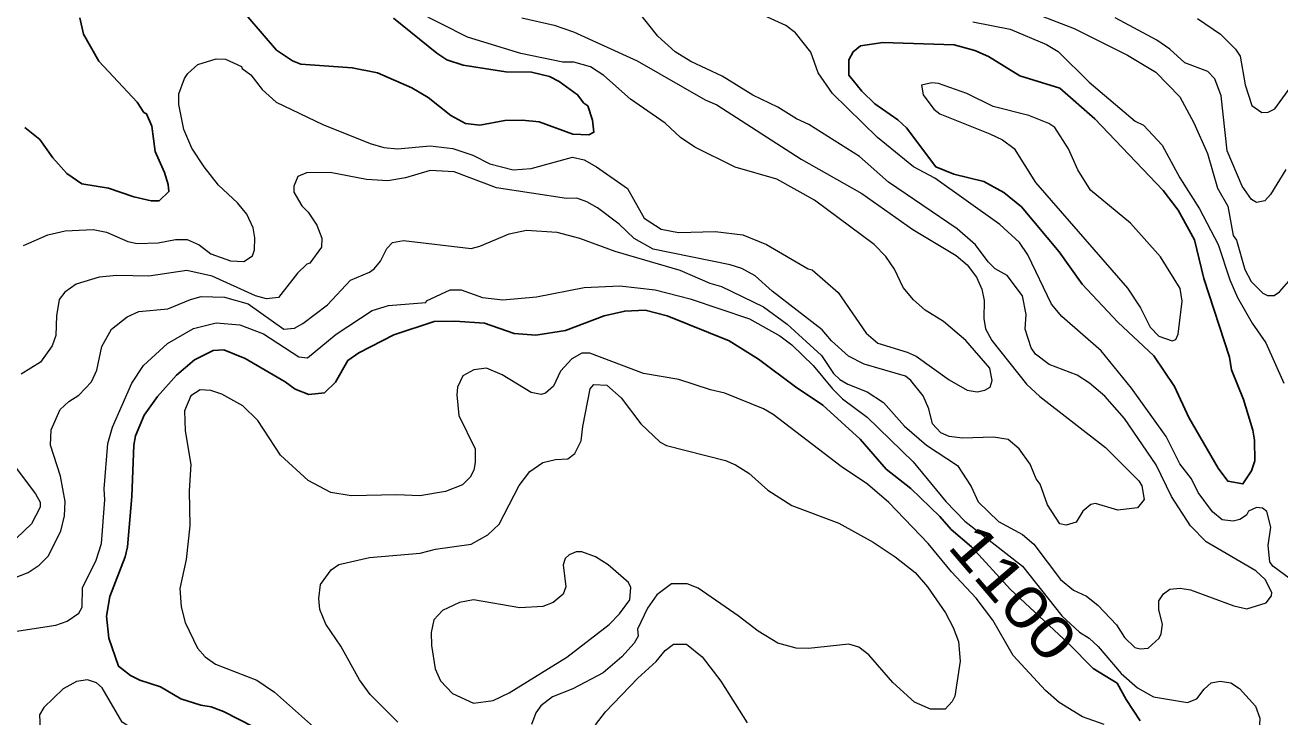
# Model space of a CAD drawing. Extents: x 447.8 to 473.9, y 7733.1 to 7760.8.
# Drawn here: x 465.856 to 468.238, y 7746.527 to 7747.84 of the extents above; entities that cross this region are included whole.
import ezdxf
from ezdxf.enums import TextEntityAlignment as Align

# ---------------------------------------------------------------- set-up
doc = ezdxf.new("R2010")
doc.units = 0
doc.header["$LTSCALE"] = 0.032
doc.layers.add('1', color=7, linetype='Continuous', lineweight=25)
doc.layers.add('2', color=7, linetype='Continuous', lineweight=13)
doc.layers.add('61', color=7, linetype='Continuous')

msp = doc.modelspace()

# ---------------------------------------------------------------- linework, layer by layer
at = {"layer": '1'}
for points in [[(465.8557, 7747.6456), (465.8847, 7747.6228), (465.9093, 7747.5878), (465.9358, 7747.5581), (465.9641, 7747.5387), (466.015, 7747.5307), (466.0627, 7747.514), (466.0956, 7747.5066), (466.1112, 7747.5066), (466.1291, 7747.5239), (466.1281, 7747.5376), (466.1214, 7747.5604), (466.1036, 7747.6003), (466.0971, 7747.6484), (466.0872, 7747.6718), (466.082, 7747.6742), (466.0694, 7747.6938), (465.9966, 7747.7713), (465.9674, 7747.8229), (465.9602, 7747.8538)], [(466.2794, 7747.8558), (466.334, 7747.7923), (466.3642, 7747.7723), (466.3802, 7747.7657), (466.4775, 7747.759), (466.5256, 7747.7493), (466.5906, 7747.7207), (466.6216, 7747.7027), (466.6644, 7747.6687), (466.6926, 7747.6531), (466.7195, 7747.6501), (466.7669, 7747.6588), (466.8001, 7747.6596), (466.8322, 7747.6562), (466.8963, 7747.6331), (466.9267, 7747.6316), (466.9363, 7747.6366), (466.9332, 7747.6596), (466.9244, 7747.6866), (466.9171, 7747.6919), (466.9051, 7747.7077), (466.8703, 7747.7328), (466.8522, 7747.7422), (466.8177, 7747.7509), (466.7692, 7747.751), (466.688, 7747.764), (466.657, 7747.7742), (466.638, 7747.7867), (466.5559, 7747.8534)], [(466.2898, 7746.5084), (466.2334, 7746.537), (466.2097, 7746.5461), (466.1898, 7746.5495), (466.152, 7746.5614), (466.1134, 7746.5838), (466.0744, 7746.5969), (466.0568, 7746.6057), (466.034, 7746.623), (466.0154, 7746.6766), (466.0107, 7746.718), (466.0174, 7746.7554), (466.0465, 7746.8305), (466.0506, 7746.85), (466.0594, 7746.9454), (466.0627, 7747.0428), (466.0663, 7747.0602), (466.0826, 7747.0998), (466.1081, 7747.135), (466.1439, 7747.1758), (466.1783, 7747.2047), (466.2134, 7747.2225), (466.2338, 7747.2235), (466.2743, 7747.2071), (466.3501, 7747.1629), (466.3692, 7747.1489), (466.395, 7747.1388), (466.4247, 7747.1418), (466.4459, 7747.1622), (466.4691, 7747.2035), (466.4902, 7747.2182), (466.5564, 7747.252), (466.6327, 7747.2773), (466.6725, 7747.2781), (466.7288, 7747.2741), (466.7851, 7747.2544), (466.8257, 7747.2517), (466.8824, 7747.2604), (466.9557, 7747.2883), (466.9946, 7747.2973), (467.0334, 7747.2989), (467.0754, 7747.2884), (467.1929, 7747.2408), (467.2485, 7747.2061), (467.3189, 7747.1532), (467.3707, 7747.1189), (467.4416, 7747.0542), (467.491, 7746.9969), (467.5379, 7746.9605)], [(467.5379, 7746.9605), (467.5926, 7746.9073), (467.614, 7746.8827), (467.6528, 7746.8495), (467.7271, 7746.769), (467.8369, 7746.6664)], [(467.8369, 7746.6664), (467.884, 7746.6189), (467.9295, 7746.591), (467.9463, 7746.5597), (467.9728, 7746.5198)]]:
    msp.add_lwpolyline(points, dxfattribs=at)
msp.add_lwpolyline([(467.6762, 7747.5434), (467.7144, 7747.522), (467.7481, 7747.4948), (467.8195, 7747.4099), (467.8628, 7747.348), (467.9306, 7747.2763), (467.9993, 7747.2124), (468.0381, 7747.1538), (468.0652, 7747.095), (468.1214, 7746.9988), (468.1394, 7746.9746), (468.1681, 7746.9693), (468.1844, 7746.9943), (468.1907, 7747.013), (468.19, 7747.0524), (468.1869, 7747.071), (468.1691, 7747.1294), (468.1462, 7747.186), (468.1424, 7747.21), (468.0941, 7747.3592), (468.0761, 7747.4324), (468.0454, 7747.489), (468.0167, 7747.526), (467.887, 7747.6621), (467.8205, 7747.7206), (467.7449, 7747.744), (467.685, 7747.7807), (467.659, 7747.7918), (467.6201, 7747.8023), (467.4847, 7747.8071), (467.4424, 7747.8004), (467.4286, 7747.7895), (467.4201, 7747.7742), (467.4198, 7747.745), (467.4445, 7747.7145), (467.4695, 7747.6907), (467.513, 7747.6602), (467.5295, 7747.6452), (467.5849, 7747.5708), (467.6193, 7747.5573)], close=True, dxfattribs=at)
at = {"layer": '2'}
for points in [[(466.2239, 7747.5363), (466.1961, 7747.5707), (466.1727, 7747.6065), (466.1581, 7747.6417), (466.1485, 7747.6895), (466.1485, 7747.7096), (466.159, 7747.7385), (466.1657, 7747.7483), (466.1842, 7747.7651), (466.2191, 7747.7761), (466.2371, 7747.7751), (466.2673, 7747.7617), (466.2685, 7747.7578), (466.2849, 7747.7458), (466.3063, 7747.7175), (466.3331, 7747.694), (466.4215, 7747.6513), (466.5117, 7747.6151), (466.5375, 7747.608), (466.5631, 7747.6052), (466.6252, 7747.6108), (466.6685, 7747.6058), (466.7066, 7747.593), (466.7384, 7747.5768), (466.783, 7747.5652), (466.8173, 7747.5676), (466.8955, 7747.5891), (466.9179, 7747.5843), (466.941, 7747.5711), (466.9999, 7747.5296), (467.0313, 7747.4736), (467.0641, 7747.4529), (467.0968, 7747.4465), (467.1664, 7747.448), (467.219, 7747.4417), (467.2639, 7747.4234), (467.3428, 7747.3776), (467.3502, 7747.3757), (467.3999, 7747.3324), (467.4527, 7747.2551), (467.4754, 7747.2364), (467.531, 7747.2194), (467.5481, 7747.2116), (467.6102, 7747.1667), (467.6445, 7747.1473), (467.6637, 7747.1438), (467.6781, 7747.1468), (467.6882, 7747.1525), (467.6922, 7747.1652), (467.6874, 7747.1891), (467.6424, 7747.2415), (467.5999, 7747.2777), (467.5651, 7747.2989), (467.5431, 7747.3183), (467.5233, 7747.342), (467.5067, 7747.3769), (467.49, 7747.4009), (467.4681, 7747.4238), (467.355, 7747.5077), (467.2832, 7747.5476), (467.2043, 7747.5702), (467.1277, 7747.6081), (467.1006, 7747.6265), (467.0713, 7747.6538), (467.0055, 7747.6994), (466.9551, 7747.7444), (466.93, 7747.7606), (466.8978, 7747.7694), (466.8774, 7747.7696), (466.7974, 7747.7864), (466.6961, 7747.8171), (466.5987, 7747.8666)], [(466.7996, 7747.8536), (466.8607, 7747.8396), (466.8973, 7747.8273), (467.0183, 7747.7723), (467.1472, 7747.6981), (467.1696, 7747.6885), (467.3298, 7747.5856), (467.4448, 7747.5206), (467.5414, 7747.4522), (467.6236, 7747.4029), (467.6444, 7747.3853), (467.6626, 7747.3615), (467.6723, 7747.3387), (467.6769, 7747.3173), (467.6763, 7747.2834), (467.6797, 7747.2633), (467.6915, 7747.2412), (467.757, 7747.1582), (467.7826, 7747.1349), (467.9074, 7747.0382), (467.9706, 7746.9748), (467.976, 7746.9654), (467.9806, 7746.9397), (467.9682, 7746.9237), (467.9304, 7746.9191), (467.8885, 7746.9317), (467.8793, 7746.9304), (467.8645, 7746.9172), (467.8518, 7746.8967), (467.8324, 7746.891), (467.8207, 7746.8935), (467.7971, 7746.9292), (467.7835, 7746.969), (467.7757, 7746.9788), (467.764, 7747.0066), (467.7432, 7747.0355), (467.7224, 7747.0532), (467.6946, 7747.0577), (467.6358, 7747.0562), (467.6102, 7747.0592), (467.5944, 7747.0662), (467.5789, 7747.0834), (467.5719, 7747.1117), (467.561, 7747.1364), (467.5378, 7747.1656), (467.5279, 7747.1739), (467.4489, 7747.1962), (467.4194, 7747.2118), (467.3872, 7747.241), (467.3695, 7747.2619), (467.2744, 7747.3353), (467.2424, 7747.3643), (467.2171, 7747.3778), (467.195, 7747.3848), (467.0488, 7747.4147), (467.0124, 7747.435), (466.984, 7747.4623), (466.9427, 7747.4933), (466.923, 7747.5048), (466.9035, 7747.5113), (466.8841, 7747.5107), (466.7514, 7747.531), (466.6709, 7747.5618), (466.6255, 7747.5642), (466.5787, 7747.55), (466.545, 7747.5442), (466.5045, 7747.5471), (466.4358, 7747.5602), (466.3909, 7747.5595), (466.3745, 7747.5527), (466.3665, 7747.5343), (466.3666, 7747.5232), (466.3818, 7747.4972), (466.3941, 7747.4847), (466.4104, 7747.4604), (466.42, 7747.4355), (466.4193, 7747.4188), (466.3968, 7747.3882), (466.3915, 7747.3865), (466.3734, 7747.3692), (466.3375, 7747.3231)], [(467.6265, 7747.0039), (467.6521, 7746.9642), (467.6657, 7746.9353), (467.7041, 7746.8977), (467.7494, 7746.8729), (467.7714, 7746.8551), (467.8219, 7746.7878), (467.8467, 7746.7675), (467.8712, 7746.7559), (467.893, 7746.7392), (467.9284, 7746.7016), (467.9432, 7746.6778), (467.963, 7746.6588), (467.9731, 7746.6562), (467.9883, 7746.6577), (468.0089, 7746.6762), (468.0129, 7746.6844), (468.0154, 7746.7032), (468.0086, 7746.73), (468.0082, 7746.7474), (468.0176, 7746.7608), (468.0296, 7746.7697), (468.0489, 7746.7715), (468.0687, 7746.7684), (468.1508, 7746.7375), (468.1753, 7746.7323), (468.2123, 7746.7433), (468.2226, 7746.7565), (468.2229, 7746.7629), (468.2106, 7746.7876), (468.1927, 7746.8042), (468.0985, 7746.8592), (468.0687, 7746.8896), (468.0326, 7746.9455), (468.0033, 7747.0056), (467.9433, 7747.0935), (467.9061, 7747.1357), (467.8769, 7747.1601), (467.8534, 7747.1755), (467.8006, 7747.1958), (467.7743, 7747.2154), (467.7661, 7747.2276), (467.755, 7747.263), (467.7564, 7747.2907), (467.7497, 7747.3259), (467.7209, 7747.3646), (467.698, 7747.3776), (467.6848, 7747.3906), (467.6602, 7747.4231), (467.6259, 7747.4533), (467.4951, 7747.5418), (467.4401, 7747.5905), (467.3444, 7747.6516), (467.3206, 7747.6619), (467.2851, 7747.6845), (467.238, 7747.7073), (467.1797, 7747.7432), (467.12, 7747.7711), (467.0905, 7747.7892), (467.0577, 7747.819), (467.0155, 7747.8716)], [(468.2776, 7746.7742), (468.2248, 7746.8129), (468.2194, 7746.8212), (468.2158, 7746.8521), (468.2213, 7746.8869), (468.2132, 7746.9166), (468.2053, 7746.9229), (468.1938, 7746.9245), (468.1789, 7746.9172), (468.1748, 7746.9096), (468.1623, 7746.9015), (468.1496, 7746.8982), (468.1289, 7746.9007), (468.1105, 7746.916), (468.0833, 7746.953), (468.0704, 7746.9786), (468.0481, 7747.0075), (468.0221, 7747.0592), (467.9565, 7747.1508), (467.8989, 7747.2215), (467.8243, 7747.2872), (467.805, 7747.3105), (467.76, 7747.4041), (467.7442, 7747.4275), (467.707, 7747.4614), (467.583, 7747.5494), (467.543, 7747.5709), (467.4743, 7747.6268), (467.3888, 7747.7099), (467.3619, 7747.7497), (467.348, 7747.7886), (467.319, 7747.8254), (467.3008, 7747.8394), (467.2225, 7747.8745)], [(467.7457, 7747.8726), (467.8475, 7747.8338), (467.9488, 7747.7831), (468.0028, 7747.7507), (468.0482, 7747.7037), (468.0747, 7747.6548), (468.1006, 7747.5965), (468.1201, 7747.5305), (468.1395, 7747.4961), (468.1499, 7747.4407), (468.1556, 7747.432), (468.1715, 7747.3762), (468.1837, 7747.3534), (468.2057, 7747.3309), (468.2149, 7747.3271), (468.2272, 7747.327), (468.2373, 7747.3335), (468.264, 7747.3642)], [(468.2498, 7747.5662), (468.2206, 7747.5187), (468.2098, 7747.5065), (468.1936, 7747.5035), (468.1842, 7747.5093), (468.1664, 7747.534), (468.1381, 7747.6016), (468.1267, 7747.7055), (468.1147, 7747.7382), (468.1018, 7747.7518), (468.0579, 7747.7681), (468.0292, 7747.7941), (468.0046, 7747.8113), (467.9257, 7747.854)], [(468.0821, 7747.8525), (468.1257, 7747.8226), (468.1542, 7747.7941), (468.163, 7747.781), (468.1725, 7747.7267), (468.1848, 7747.6875), (468.2042, 7747.6742), (468.2161, 7747.6749), (468.2285, 7747.6813), (468.2824, 7747.755)], [(467.6554, 7747.8464), (467.7264, 7747.8323), (467.7952, 7747.803), (467.8176, 7747.7901), (467.8764, 7747.732), (467.9634, 7747.6577), (467.9792, 7747.65)], [(467.9792, 7747.65), (468.0151, 7747.6119), (468.0482, 7747.5502), (468.0858, 7747.4913), (468.1213, 7747.4237), (468.1435, 7747.3566)], [(466.292, 7747.4135), (466.2928, 7747.4365), (466.2894, 7747.4551), (466.2771, 7747.4811), (466.2596, 7747.5028), (466.2239, 7747.5363)], [(465.8066, 7746.7794), (465.8624, 7746.8008), (465.8833, 7746.8147), (465.9005, 7746.8321), (465.9241, 7746.8792), (465.9313, 7746.9085), (465.9328, 7746.936), (465.9234, 7746.9841), (465.9047, 7747.0428), (465.9057, 7747.072), (465.9232, 7747.1107), (465.9398, 7747.1259), (465.9582, 7747.1376), (465.9824, 7747.163), (465.9929, 7747.1851), (466.0019, 7747.2303), (466.0206, 7747.2631), (466.05, 7747.2866), (466.0724, 7747.2965), (466.1273, 7747.3013), (466.1703, 7747.3191), (466.1908, 7747.3247), (466.235, 7747.3238), (466.2799, 7747.311), (466.3475, 7747.263), (466.3677, 7747.2649), (466.384, 7747.2735), (466.4304, 7747.3091), (466.4742, 7747.356), (466.5104, 7747.371), (466.5192, 7747.3772), (466.531, 7747.3922), (466.5429, 7747.416), (466.5542, 7747.4274), (466.5749, 7747.4312), (466.7031, 7747.4161), (466.7198, 7747.4203), (466.7752, 7747.444), (466.8082, 7747.4511), (466.8657, 7747.4471), (466.9088, 7747.4356), (466.9761, 7747.4107), (467.099, 7747.375), (467.1562, 7747.3505), (467.1786, 7747.3441), (467.2578, 7747.3053), (467.303, 7747.2723), (467.3682, 7747.2127), (467.3907, 7747.179), (467.4031, 7747.1675), (467.4181, 7747.1587)], [(465.8535, 7747.4216), (465.8994, 7747.442), (465.9327, 7747.4497), (465.9855, 7747.4521), (466.0113, 7747.4473), (466.0516, 7747.4291), (466.069, 7747.4257), (466.109, 7747.4265), (466.1417, 7747.4328), (466.1644, 7747.4328), (466.1869, 7747.4232), (466.2092, 7747.406), (466.2464, 7747.3924), (466.2719, 7747.3912), (466.288, 7747.402), (466.292, 7747.4135)], [(466.0912, 7747.3635), (466.0306, 7747.3648), (465.997, 7747.3614), (465.9535, 7747.3481), (465.932, 7747.3333), (465.9209, 7747.3194), (465.9163, 7747.2882), (465.9151, 7747.2508), (465.9077, 7747.2311), (465.8857, 7747.2005), (465.8492, 7747.1772)], [(466.3375, 7747.3231), (466.315, 7747.3207), (466.294, 7747.3263), (466.2116, 7747.3637), (466.1632, 7747.3743), (466.0912, 7747.3635)], [(468.1435, 7747.3566), (468.1579, 7747.3233), (468.1856, 7747.274), (468.2114, 7747.2371), (468.2458, 7747.1602)], [(465.8365, 7746.689), (465.9151, 7746.7011), (465.9362, 7746.7087), (465.9586, 7746.7239), (465.9648, 7746.7351), (465.9657, 7746.7721), (465.9912, 7746.8242), (466.0015, 7746.856), (466.008, 7746.9392), (466.0066, 7746.9598), (466.0138, 7747.0459), (466.0221, 7747.0767), (466.0591, 7747.1605), (466.0815, 7747.1941), (466.1268, 7747.2358), (466.176, 7747.2641), (466.219, 7747.2749), (466.2644, 7747.2708), (466.309, 7747.2539), (466.3759, 7747.2103), (466.3926, 7747.2085), (466.4469, 7747.2534), (466.5153, 7747.298), (466.546, 7747.3077), (466.617, 7747.3135), (466.6184, 7747.3164), (466.6634, 7747.3374), (466.6842, 7747.3374), (466.725, 7747.3228), (466.7635, 7747.3183), (466.8271, 7747.3244), (466.9176, 7747.3422), (466.9853, 7747.3454), (467.0523, 7747.3375), (467.1188, 7747.3202), (467.2316, 7747.2824), (467.2889, 7747.2504), (467.3117, 7747.2332), (467.3525, 7747.1938), (467.3888, 7747.1496), (467.408, 7747.1306), (467.455, 7747.0961), (467.5423, 7747.0114), (467.6041, 7746.9355), (467.64, 7746.8983), (467.7499, 7746.813), (467.8245, 7746.7186), (467.8581, 7746.6876), (467.8764, 7746.6762), (467.8934, 7746.6609), (467.9369, 7746.6095), (467.9679, 7746.5822)], [(467.7319, 7746.6438), (467.6935, 7746.7104), (467.6616, 7746.7526), (467.6148, 7746.8026), (467.5707, 7746.8563), (467.4962, 7746.934), (467.4552, 7746.9688), (467.4055, 7747.0024), (467.2765, 7747.1008), (467.2582, 7747.1119), (467.1848, 7747.1416), (467.1577, 7747.1476), (467.0972, 7747.1676), (467.0302, 7747.1788), (466.9287, 7747.2172), (466.9134, 7747.2172), (466.8941, 7747.2063), (466.8727, 7747.1832), (466.8596, 7747.1548), (466.8442, 7747.1411), (466.8362, 7747.1391), (466.8172, 7747.1426), (466.7618, 7747.1759), (466.7322, 7747.1889), (466.7083, 7747.1855), (466.6877, 7747.1743), (466.6775, 7747.1525), (466.6759, 7747.1382), (466.6796, 7747.0989), (466.7111, 7747.0356), (466.7111, 7747.0101), (466.7081, 7746.9955), (466.7012, 7746.9822), (466.6865, 7746.9677), (466.6547, 7746.955), (466.6056, 7746.9463), (466.5623, 7746.9487), (466.4752, 7746.9463), (466.4371, 7746.9527), (466.3937, 7746.9756), (466.3411, 7747.0238), (466.2985, 7747.0895), (466.2698, 7747.1176), (466.2301, 7747.1393), (466.209, 7747.1467), (466.1888, 7747.1476), (466.171, 7747.1361), (466.1592, 7747.1077), (466.1604, 7747.0701), (466.1708, 7747.006), (466.1677, 7746.9562), (466.1692, 7746.8898), (466.162, 7746.8257), (466.1502, 7746.7705), (466.1525, 7746.7359), (466.1601, 7746.7063), (466.1839, 7746.6575), (466.1981, 7746.641), (466.2176, 7746.6271), (466.2962, 7746.5966), (466.3299, 7746.5741), (466.4608, 7746.4576)], [(466.5642, 7746.5169), (466.5116, 7746.5695), (466.4911, 7746.5971), (466.4559, 7746.6615), (466.4271, 7746.7032), (466.4162, 7746.7311), (466.4138, 7746.7516), (466.4175, 7746.7785), (466.4376, 7746.8058), (466.4522, 7746.816), (466.5104, 7746.8292), (466.6066, 7746.838), (466.6355, 7746.8452), (466.7033, 7746.855), (466.7347, 7746.8727), (466.7566, 7746.8926), (466.7941, 7746.9662), (466.8143, 7746.9925), (466.8394, 7747.0096), (466.8631, 7747.0152), (466.8869, 7747.0167), (466.8999, 7747.0267), (466.9122, 7747.0507), (466.9149, 7747.0783), (466.9292, 7747.1498), (466.9361, 7747.1579), (466.9605, 7747.1569), (466.9882, 7747.1326), (467.0253, 7747.083), (467.0618, 7747.0485), (467.0737, 7747.0424), (467.1857, 7747.0136), (467.2052, 7747.0055), (467.2303, 7746.9897), (467.2664, 7746.9571), (467.3116, 7746.9283), (467.4008, 7746.8948), (467.466, 7746.8588), (467.5077, 7746.831), (467.5459, 7746.8009), (467.5697, 7746.7741), (467.6035, 7746.7244), (467.6184, 7746.6964), (467.6282, 7746.6702), (467.6314, 7746.6325), (467.621, 7746.5666), (467.6164, 7746.5563), (467.603, 7746.5415), (467.5752, 7746.5418), (467.545, 7746.555), (467.5034, 7746.5925), (467.4582, 7746.6448), (467.4391, 7746.6593), (467.42, 7746.6649), (467.3435, 7746.657), (467.3203, 7746.6574), (467.2854, 7746.6672), (467.2481, 7746.6897), (467.2103, 7746.7188), (467.1338, 7746.771), (467.1135, 7746.7795), (467.0835, 7746.7795), (467.0556, 7746.7588), (467.0379, 7746.7332), (467.0191, 7746.6932), (467.0203, 7746.68), (467.0129, 7746.6668), (466.9893, 7746.6408), (466.9535, 7746.6109), (466.8962, 7746.5803), (466.8573, 7746.5649), (466.8352, 7746.548), (466.8259, 7746.5347), (466.8176, 7746.5128)], [(467.4181, 7747.1587), (467.4551, 7747.1442), (467.4858, 7747.124), (467.5255, 7747.0785), (467.5678, 7747.0425), (467.6265, 7747.0039)], [(465.8379, 7747.0013), (465.8765, 7746.9501), (465.8848, 7746.9344), (465.8854, 7746.9252), (465.8689, 7746.8936), (465.8404, 7746.8659)], [(466.9389, 7746.5118), (466.958, 7746.5366), (467.0197, 7746.6008), (467.0543, 7746.6321), (467.0716, 7746.6527), (467.087, 7746.665), (467.1117, 7746.665), (467.1414, 7746.6411), (467.1774, 7746.5948), (467.2269, 7746.5156)], [(467.905, 7746.5124), (467.8633, 7746.5273), (467.8196, 7746.5542), (467.7936, 7746.5771), (467.7319, 7746.6438)], [(466.0956, 7746.4936), (466.0536, 7746.5088), (466.0409, 7746.5169), (466.0027, 7746.5821), (465.9921, 7746.5916), (465.9752, 7746.5974), (465.9539, 7746.5939), (465.9289, 7746.5804), (465.8922, 7746.5449), (465.884, 7746.5307), (465.888, 7746.4345), (465.8965, 7746.4019), (465.9166, 7746.357), (465.9201, 7746.3312), (465.9193, 7746.3009), (465.913, 7746.28), (465.8996, 7746.26), (465.8857, 7746.2486), (465.8644, 7746.2416), (465.8082, 7746.2425)], [(467.9679, 7746.5822), (467.9984, 7746.5653), (468.0629, 7746.5544), (468.0806, 7746.5611), (468.0943, 7746.5796), (468.1081, 7746.5914)], [(468.1081, 7746.5914), (468.1252, 7746.5951), (468.145, 7746.5916), (468.1618, 7746.5809), (468.1922, 7746.5473), (468.2005, 7746.5243), (468.1988, 7746.5004), (468.124, 7746.4034), (468.0934, 7746.3477), (468.0883, 7746.3072), (468.0903, 7746.2617), (468.1039, 7746.2206), (468.1154, 7746.1995), (468.1337, 7746.186), (468.1732, 7746.1696), (468.2005, 7746.1544), (468.2133, 7746.1342), (468.2228, 7746.1037), (468.227, 7746.0543), (468.2405, 7745.9779), (468.2366, 7745.8911), (468.2404, 7745.8663)]]:
    msp.add_lwpolyline(points, dxfattribs=at)
for points in [[(467.955, 7747.4643), (467.8785, 7747.5264), (467.8548, 7747.5655), (467.8373, 7747.6051), (467.8108, 7747.6459), (467.7994, 7747.6534), (467.7619, 7747.6683), (467.6942, 7747.6852), (467.6441, 7747.7101), (467.5904, 7747.7292), (467.5779, 7747.7302), (467.5578, 7747.726), (467.5611, 7747.7076), (467.5812, 7747.6804), (467.5928, 7747.6714), (467.6877, 7747.6339), (467.7115, 7747.622), (467.7339, 7747.6059), (467.7745, 7747.541), (467.9493, 7747.3408), (467.974, 7747.3031), (467.9922, 7747.2667), (468.0082, 7747.2494), (468.0335, 7747.2409), (468.0407, 7747.2435), (468.0451, 7747.2537), (468.053, 7747.3163), (468.049, 7747.3403), (468.0119, 7747.4002)], [(466.9635, 7746.8153), (466.9393, 7746.831), (466.9131, 7746.8404), (466.9023, 7746.8404), (466.8894, 7746.8348), (466.8816, 7746.8278), (466.878, 7746.8155), (466.8828, 7746.7736), (466.8777, 7746.7597), (466.8591, 7746.7441), (466.8391, 7746.7362), (466.7957, 7746.7337), (466.7076, 7746.749), (466.6811, 7746.7438), (466.6487, 7746.7289), (466.6325, 7746.7115), (466.627, 7746.6869), (466.6279, 7746.6622), (466.635, 7746.618), (466.6453, 7746.5954), (466.668, 7746.5717), (466.7075, 7746.5528), (466.7451, 7746.5581), (466.7755, 7746.5729), (466.8846, 7746.6402), (466.965, 7746.7023), (466.985, 7746.7224), (467.0045, 7746.7492), (467.0061, 7746.7728), (467.0019, 7746.7821)]]:
    msp.add_lwpolyline(points, close=True, dxfattribs=at)

# ---------------------------------------------------------------- texts
at = {"layer": '61', "width": 1.25}
msp.add_text('1100', height=0.08, rotation=310.611, dxfattribs=at).set_placement((467.702, 7746.7368), align=Align.CENTER)

doc.saveas('drawing.dxf')
